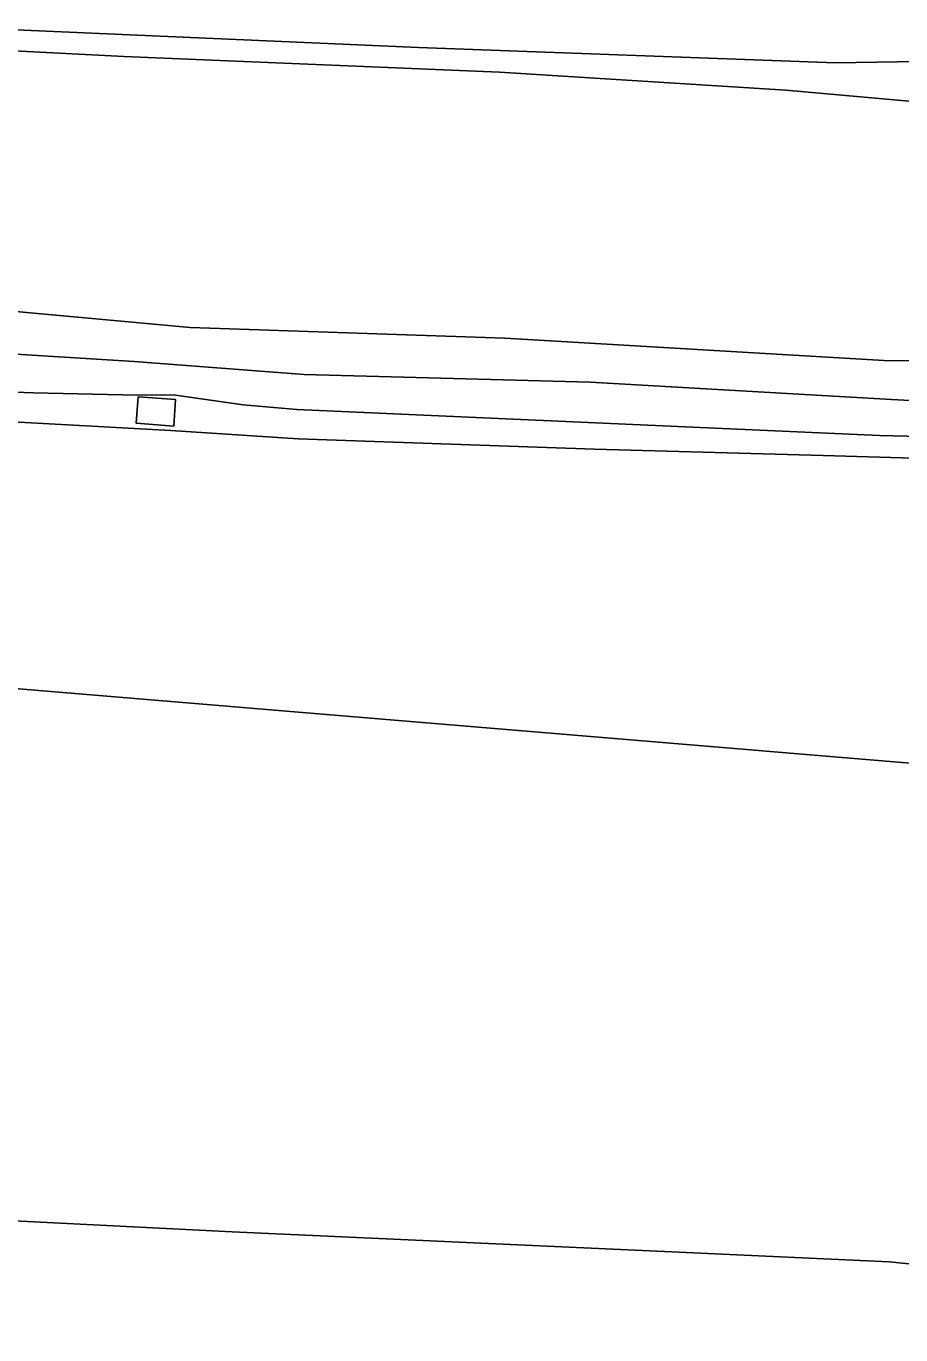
# Model space of a CAD drawing. Extents: x 160203 to 161530, y 379528 to 381797.
# Drawn here: x 160921.4 to 160958.3, y 379606.9 to 379661.9 of the extents above; entities that cross this region are included whole.
import ezdxf

# ---------------------------------------------------------------- set-up
doc = ezdxf.new("R2010")
doc.units = 0
for name, color, linetype in [('IMGEO_Berm_groen', 7, 'Continuous'), ('IMGEO_Grasland_overig', 7, 'Continuous'), ('IMGEO_Groenvoorziening', 7, 'Continuous'), ('IMGEO_Rijbaan_autosnelweg', 7, 'Continuous'), ('IMGEO_Rijbaan_autoweg', 7, 'Continuous'), ('IMGEO_Terreindeel_gesloten', 7, 'Continuous')]:
    doc.layers.add(name, color=color, linetype=linetype)

msp = doc.modelspace()

# ---------------------------------------------------------------- linework, layer by layer
at = {"layer": 'IMGEO_Berm_groen'}
for points in [[(160920.367, 379645.347), (160927.529, 379644.942), (160932.897, 379644.591), (160945.367, 379644.161), (160954.989, 379643.898), (160963.052, 379643.659), (160963.084, 379644.593), (160957.353, 379644.733), (160932.843, 379645.832), (160930.574, 379646.032), (160927.637, 379646.451), (160926.11, 379646.431), (160921.751, 379646.534), (160916.695, 379646.709)], [(160917.823, 379606.36), (160930.026, 379605.796), (160941.962, 379605.2), (160954.373, 379604.607), (160963.966, 379604.433), (160972.149, 379604.403), (160977.823, 379604.174), (160977.866, 379604.134), (160976.912, 379608.392), (160976.637, 379608.633), (160967.962, 379609.047), (160964.136, 379609.345), (160957.759, 379609.99), (160948.003, 379610.444), (160930.12, 379611.255), (160916.76, 379611.92)]]:
    msp.add_lwpolyline(points, dxfattribs=at)
msp.add_lwpolyline([(160926.158, 379646.366), (160927.736, 379646.251), (160927.655, 379645.135), (160926.077, 379645.25)], close=True, dxfattribs=at)
at = {"layer": 'IMGEO_Grasland_overig'}
for points in [[(160900.828, 379662.492), (160918.443, 379661.902), (160937.956, 379661.052), (160955.511, 379660.403), (160964.233, 379660.547), (160964.643, 379660.554), (160966.868, 379660.087), (160968.858, 379659.205), (160970.434, 379657.965), (160971.496, 379656.219), (160968.004, 379673.874)], [(160916.695, 379646.709), (160921.751, 379646.534), (160926.11, 379646.431), (160927.637, 379646.451), (160930.574, 379646.032), (160932.843, 379645.832), (160957.353, 379644.733), (160963.084, 379644.593), (160963.098, 379645.013), (160970.973, 379644.603), (160971.307, 379646.365), (160970.522, 379650.246), (160969.359, 379652.288), (160967.184, 379655.156), (160965.089, 379656.715), (160964.924, 379656.838), (160962.964, 379657.721), (160959.848, 379658.688), (160953.411, 379659.259), (160941.371, 379660.016), (160925.565, 379660.672), (160905.102, 379661.726)], [(160917.62, 379648.366), (160925.998, 379647.847), (160933.145, 379647.309), (160945.185, 379646.981), (160957.866, 379646.247), (160960.743, 379646.094), (160961.543, 379646.068), (160962.774, 379645.968), (160963.114, 379646.37), (160963.083, 379646.785), (160962.665, 379647.465), (160962.056, 379647.848), (160957.549, 379647.892), (160941.594, 379648.828), (160928.353, 379649.286), (160914.724, 379650.527)], [(160914.724, 379650.527), (160928.353, 379649.286), (160941.594, 379648.828), (160957.549, 379647.892), (160962.056, 379647.848), (160962.665, 379647.465), (160963.083, 379646.785), (160963.114, 379646.37), (160962.774, 379645.968), (160961.543, 379646.068), (160960.743, 379646.094), (160957.866, 379646.247), (160945.185, 379646.981), (160933.145, 379647.309), (160925.998, 379647.847), (160917.62, 379648.366)]]:
    msp.add_lwpolyline(points, dxfattribs=at)
at = {"layer": 'IMGEO_Groenvoorziening'}
msp.add_lwpolyline([(160879.215, 379662.405), (160888.823, 379661.935), (160905.102, 379661.726), (160925.565, 379660.672), (160941.371, 379660.016), (160953.411, 379659.259), (160959.848, 379658.688), (160962.964, 379657.721), (160964.924, 379656.838), (160965.089, 379656.715), (160964.233, 379660.547), (160955.511, 379660.403), (160937.956, 379661.052), (160918.443, 379661.902), (160900.828, 379662.492)], dxfattribs=at)
at = {"layer": 'IMGEO_Rijbaan_autosnelweg'}
for points in [[(160963.194, 379630.579), (160919.77, 379634.192)], [(160916.76, 379611.92), (160930.12, 379611.255), (160948.003, 379610.444), (160957.759, 379609.99), (160964.136, 379609.345)]]:
    msp.add_lwpolyline(points, dxfattribs=at)
at = {"layer": 'IMGEO_Rijbaan_autoweg'}
msp.add_lwpolyline([(160919.77, 379634.192), (160963.194, 379630.579), (160971.511, 379630.077), (160972.516, 379629.973), (160973.954, 379629.948), (160972.781, 379634.762), (160971.98, 379638.047), (160971.164, 379641.395), (160970.845, 379642.705), (160970.764, 379643.038), (160963.041, 379643.339), (160963.052, 379643.659), (160954.989, 379643.898), (160945.367, 379644.161), (160932.897, 379644.591), (160927.529, 379644.942), (160920.367, 379645.347)], dxfattribs=at)
at = {"layer": 'IMGEO_Terreindeel_gesloten'}
msp.add_lwpolyline([(160926.158, 379646.366), (160926.077, 379645.25), (160927.655, 379645.135), (160927.736, 379646.251)], close=True, dxfattribs=at)

doc.saveas('drawing.dxf')
